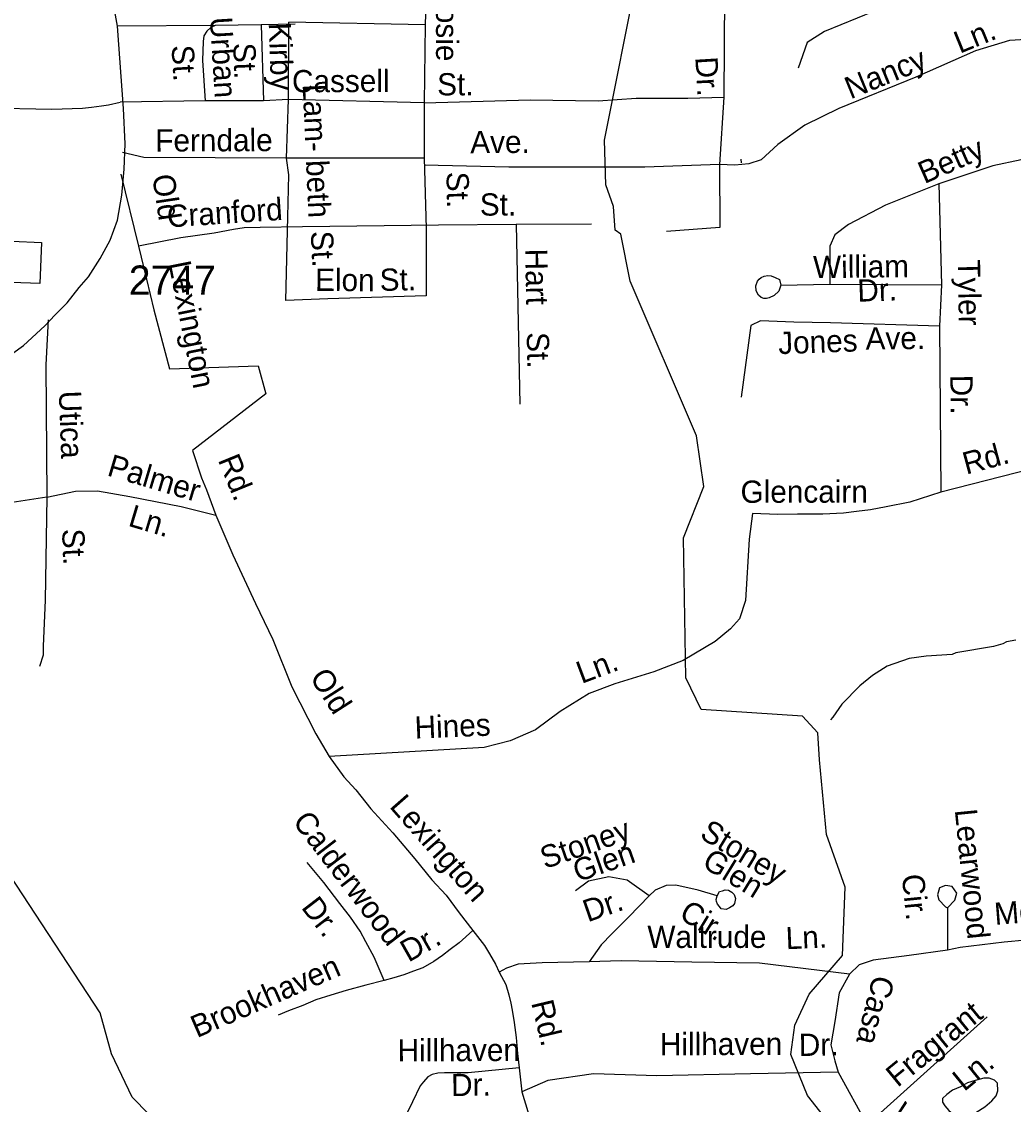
# Model space of a CAD drawing. Extents: x 1547597 to 1699558, y 810033 to 920809.
# Drawn here: x 1637363 to 1641598, y 836281 to 840902 of the extents above; entities that cross this region are included whole.
import ezdxf

# ---------------------------------------------------------------- set-up
doc = ezdxf.new("R2010")
doc.units = 0
for name, color, linetype in [('Exist Cultural Warehouse Building Footprint', 7, 'Continuous'), ('Exist Hydrographic Creek Single Shore', 7, 'Continuous'), ('Exist Hydrographic Misc Water Feature', 7, 'Continuous'), ('Exist Road Non-System Type 51', 7, 'Continuous'), ('Exist Road Non-System Type 51 Label', 7, 'Continuous'), ('Exist Road Secondary Type 51 Attributed', 7, 'Continuous'), ('Exist Road Secondary Type 51 Number Label', 7, 'Continuous')]:
    doc.layers.add(name, color=color, linetype=linetype)

msp = doc.modelspace()

# ---------------------------------------------------------------- linework, layer by layer
at = {"layer": 'Exist Cultural Warehouse Building Footprint'}
msp.add_lwpolyline([(1636854.5, 839960.6), (1637320.1, 839944.2), (1637320.9, 839964.6), (1637447, 839960.2), (1637440.9, 839784), (1637319.8, 839788.2), (1637321.6, 839837.9), (1636956.7, 839850.7), (1636952.1, 839719.5), (1636846.1, 839723.3)], close=True, dxfattribs=at)
at = {"layer": 'Exist Hydrographic Creek Single Shore'}
for points in [[(1640818, 836191.8), (1640719, 836318.5), (1640646.9, 836494), (1640665, 836618.4), (1640725, 836751.7), (1640868, 836916.2), (1640880, 837208.1), (1640800, 837433), (1640770, 837752), (1640763, 837867.1), (1640697, 837937.3), (1640264, 837965.8), (1640199, 838101.7), (1640189, 838699.3), (1640276, 838917.5), (1640244.9, 839134.8), (1639960.9, 839793.8), (1639922, 839994.8), (1639897, 840011.7), (1639890, 840113.7), (1639857, 840206.2), (1639850.9, 840396.7), (1639992.9, 841102.9), (1640023, 841502.8)], [(1639978, 832883.6), (1639649, 833221.8), (1639558.9, 833407.4), (1639497.9, 833822.3), (1639391.9, 834034.6), (1639128.9, 834387.8), (1638614, 835251.7), (1638408.9, 835538.2), (1638123, 836016.7), (1637835, 836311.4), (1637746, 836497.1), (1637697.9, 836672), (1637255, 837344.1), (1637166.9, 837644.6), (1636985.9, 837838.7)]]:
    msp.add_lwpolyline(points, dxfattribs=at)
at = {"layer": 'Exist Hydrographic Misc Water Feature'}
for points in [[(1641608.7, 838262.3), (1641568.8, 838254.7), (1641552.7, 838246.8), (1641512.7, 838235.1), (1641352.6, 838208.4), (1641336.6, 838200.5), (1641224.7, 838193.5), (1641152.7, 838184), (1641058.5, 838150.8), (1640996.3, 838111.3), (1640942.1, 838067.8), (1640865.6, 837988.5), (1640827.2, 837932.8), (1640816.9, 837922.8)], [(1641401.7, 836372), (1641371.5, 836355.6), (1641337.8, 836341.7), (1641313.5, 836323.1), (1641295.4, 836306.3), (1641295.6, 836289.8), (1641304.4, 836275), (1641321.4, 836254.5), (1641345.6, 836234.6), (1641366.4, 836217.3), (1641383.5, 836217.7), (1641406.4, 836230), (1641436.9, 836246.4), (1641476.1, 836270), (1641505.7, 836295.5), (1641523.7, 836317.9), (1641530.7, 836338.9), (1641530.4, 836371.7), (1641516.9, 836384.4), (1641493.9, 836393.1), (1641470.8, 836392), (1641435.1, 836382), (1641401.7, 836372)]]:
    msp.add_lwpolyline(points, dxfattribs=at)
at = {"layer": 'Exist Road Non-System Type 51'}
for p, q in [((1638188.8, 840885.7), (1637771.2, 840882.9)), ((1638384.8, 840887.9), (1638188.8, 840885.7)), ((1638530.7, 840890.8), (1638384.8, 840887.9)), ((1638384.8, 840887.9), (1638396, 840563.9)), ((1638146.1, 840564), (1637783.8, 840558.9)), ((1638396, 840563.9), (1638146.1, 840564)), ((1640434.2, 840315.2), (1640434.9, 840300.2)), ((1637786.5, 840251.9), (1637861.5, 839944.4)), ((1639143, 840033.7), (1638561.2, 840026.7)), ((1639474.9, 840036.9), (1639143, 840033.7)), ((1639796.7, 840038.2), (1639474.9, 840036.9)), ((1639474.9, 840036.9), (1639490.1, 839268.8)), ((1639487.8, 836437.3), (1639498.1, 836334))]:
    msp.add_line(p, q, dxfattribs=at)
for points in [[(1639108.4, 841109.5), (1639089.7, 841029.4), (1639085.5, 840888)], [(1641301.2, 841064.9), (1640999.8, 840945), (1640791.5, 840860), (1640717.5, 840813.4), (1640679.1, 840703.7)], [(1640364.7, 841017.6), (1640361.1, 840580.3)], [(1638501.6, 840570.4), (1638503.8, 840900.5)], [(1639085.5, 840888), (1638503.8, 840900.5)], [(1638188.8, 840885.7), (1638170.8, 840877.9), (1638152.7, 840862), (1638140.5, 840842), (1638138.2, 840818.1), (1638135.5, 840736.1), (1638146.1, 840564)], [(1639085.5, 840888), (1639081.3, 840555.4)], [(1641723.5, 840830.1), (1641581, 840821.9), (1641435.7, 840778), (1641180.8, 840665.5), (1640852, 840531.1), (1640706.7, 840459.8), (1640591.6, 840377.5), (1640520.3, 840311.7), (1640468.3, 840295.3), (1640408, 840289.8), (1640342.2, 840292.5)], [(1641723.5, 840830.1), (1641707.1, 840457.1), (1641709.8, 840366.6), (1641630.3, 840311.7), (1641509.7, 840287), (1641279.5, 840210.2)], [(1638501.6, 840570.4), (1638396, 840563.9)], [(1638494.2, 840319), (1638501.6, 840570.4)], [(1639081.3, 840555.4), (1638501.6, 840570.4)], [(1639081.3, 840555.4), (1639534.2, 840567.8), (1639825.1, 840563.7), (1639987.2, 840576.1), (1640207.4, 840576.1), (1640361.1, 840580.3)], [(1640361.1, 840580.3), (1640342.2, 840292.5)], [(1636551, 840532.3), (1636850.2, 840541.9), (1637215.4, 840534.9), (1637491.2, 840528.5), (1637622.7, 840532.7), (1637660.9, 840537), (1637703.3, 840543.3), (1637733, 840547.6), (1637783.8, 840558.9)], [(1639081.3, 840555.4), (1639081.4, 840319)], [(1638494.2, 840319), (1637884.4, 840322.7), (1637792.8, 840343.2)], [(1638499.6, 840068.9), (1638503.8, 840247.7), (1638494.2, 840319)], [(1639081.4, 840319), (1638494.2, 840319)], [(1640342.2, 840292.5), (1640024.5, 840280.9), (1639442.8, 840280.9), (1639081.3, 840289.2)], [(1639081.4, 840319), (1639089.7, 840019)], [(1640342.2, 840292.5), (1640344.5, 840023.1), (1640116, 840006.5)], [(1641279.5, 840210.2), (1641052, 840118.7), (1640893, 840036.5), (1640835.5, 839992.6), (1640813.5, 839943.2), (1640813.5, 839781.4)], [(1641279.5, 840210.2), (1641290.4, 839778.7)], [(1639089.7, 840019), (1639089.7, 839732), (1638670, 839719.6), (1638491.3, 839711.3), (1638499.6, 840068.9)], [(1638561.2, 840026.7), (1638381.2, 840024.1), (1638313.4, 840022.7), (1638267.2, 840015.2), (1638185, 839999.9), (1638042.8, 839979.3), (1637861.5, 839944.4)], [(1637861.5, 839944.4), (1637896.4, 839802.5), (1637926.6, 839672.3), (1637994, 839420.6), (1638372.2, 839432.6), (1638404.8, 839314), (1638091.6, 839071.7), (1638131.2, 838955.4), (1638151.6, 838903.8), (1638191.4, 838796.2)], [(1640604.2, 839777.2), (1640595.7, 839751.3), (1640575.6, 839733.7), (1640555.3, 839723.9), (1640543.3, 839720.2), (1640531.3, 839720.4), (1640521.3, 839724.6), (1640509.5, 839734.7), (1640499.9, 839752.9), (1640498.2, 839774.9), (1640504.6, 839794.8), (1640512.7, 839802.6), (1640520.7, 839810.5), (1640532.8, 839816.4), (1640548.9, 839818.1), (1640562.9, 839817.8), (1640580.7, 839809.7), (1640598.5, 839801.3), (1640604.2, 839777.2)], [(1640604.2, 839777.2), (1640813.5, 839781.4)], [(1640813.5, 839781.4), (1641290.4, 839778.7)], [(1641290.4, 839778.7), (1641282.2, 839603.1)], [(1637475.3, 839628.9), (1637465.3, 839438), (1637470.7, 838873.1)], [(1641282.2, 839603.1), (1640816.3, 839616.8), (1640660.1, 839619.6), (1640517.5, 839625.1), (1640476.4, 839605.9), (1640435.3, 839298.7)], [(1641282.2, 839603.1), (1641287.4, 838893.7)], [(1641834.6, 839272.8), (1641863.8, 839106.3), (1641861.5, 839088.4), (1641861.4, 839074.3), (1641855, 839058.5), (1641844.8, 839048.7), (1641822.8, 839039.1), (1641678, 838993.4), (1641287.4, 838893.7)], [(1637470.7, 838873.1), (1637265.5, 838841.7), (1637100.8, 838828.2)], [(1637470.7, 838873.1), (1637462.6, 838432.6), (1637454.6, 838236.3), (1637454.6, 838198.5), (1637438.4, 838149.8)], [(1637470.7, 838873.1), (1637592.3, 838897.5), (1637686.8, 838900.2), (1637824.5, 838875.8), (1638043.3, 838832.6), (1638191.4, 838796.2)], [(1641287.4, 838893.7), (1641156.1, 838851.8), (1641053.8, 838831.4), (1640987.7, 838818.4), (1640927.5, 838811.4), (1640871.6, 838804.3), (1640783.4, 838799.7), (1640675.6, 838799.5), (1640591.5, 838798.8), (1640483.7, 838802.6), (1640469.9, 838692.9), (1640453.9, 838431), (1640428, 838353.5), (1640389.9, 838310.1), (1640323.9, 838255.9), (1640187.9, 838175), (1640062.1, 838126.6), (1639895.6, 838075.6), (1639786.2, 838034.7), (1639661.8, 837957), (1639557.1, 837879.3), (1639448.4, 837832.7), (1639337.3, 837804.5), (1638675.1, 837765.1)], [(1638191.4, 838796.2), (1638263.7, 838626.1), (1638361.3, 838419.1), (1638435.7, 838265.6), (1638517, 838062.8), (1638619.3, 837862.7), (1638675.1, 837765.1)], [(1638675.1, 837765.1), (1638737.8, 837679), (1638789, 837623.2), (1638854.1, 837541.8), (1638947, 837439.4), (1639042.3, 837329.2), (1639114.4, 837238.5), (1639174.8, 837173.4), (1639230.6, 837098.9), (1639289.4, 837022.8)], [(1638910.2, 836809.7), (1638867.8, 836908.4), (1638832.9, 836974.9), (1638807.6, 837019.5), (1638767, 837079.5), (1638721.6, 837138.7), (1638653.2, 837227.9), (1638582.5, 837313)], [(1640043, 837170.6), (1639948, 837237.2), (1639870.1, 837252.4), (1639782.7, 837233.4), (1639727.6, 837191.6)], [(1640332.8, 837171.2), (1640251.9, 837195.4), (1640156.9, 837216.3), (1640115.1, 837214.4), (1640067.7, 837195.4), (1640043, 837170.6)], [(1640332.8, 837171.2), (1640343.2, 837189), (1640355.2, 837192.8), (1640367.3, 837196.7), (1640381.3, 837194.4), (1640395.1, 837186.1), (1640404.9, 837176.1), (1640410.6, 837160), (1640406.4, 837138.1), (1640400.2, 837128.2), (1640386, 837120.3), (1640371.8, 837112.6), (1640349.9, 837115), (1640342.1, 837125), (1640334.3, 837135.2), (1640330.5, 837147.2), (1640328.7, 837155.3), (1640332.8, 837171.2)], [(1641316.7, 837119.7), (1641347.1, 837152), (1641356.6, 837182.4), (1641335.7, 837210.9), (1641307.2, 837214.7), (1641282.5, 837205.2), (1641273, 837174.8), (1641278.7, 837153.9), (1641307.2, 837123.5), (1641316.7, 837119.7)], [(1640043, 837170.6), (1639955.6, 837081.3), (1639883.4, 837009), (1639837.8, 836961.5), (1639786.5, 836889.3)], [(1642415.6, 837178.3), (1642297.8, 837109.9), (1642174.3, 837047.1), (1642047, 837012.9), (1641898.8, 836997.7), (1641743, 836990.1), (1641557.9, 836973.3), (1641369.9, 836950.5), (1641316.7, 836939.1)], [(1641316.7, 837119.7), (1641316.7, 836939.1)], [(1639289.4, 837022.8), (1639230.7, 836970.6), (1639192.3, 836941.2), (1639159.7, 836915.6), (1639123.4, 836890.4), (1639076.4, 836863.7), (1639036.5, 836848.7), (1638994, 836833.8), (1638952.5, 836821), (1638910.2, 836809.7)], [(1639289.4, 837022.8), (1639339, 836959.4), (1639361, 836923.6), (1639385.8, 836879.5), (1639402.4, 836845.3)], [(1641316.7, 836939.1), (1641152.2, 836915.8), (1640998.3, 836896.8), (1640939.4, 836875.9), (1640897.6, 836836)], [(1639786.5, 836889.3), (1639584.8, 836885), (1639482.7, 836879.8), (1639432.5, 836862.5), (1639402.4, 836845.3)], [(1640897.6, 836836), (1640513.8, 836883.5), (1640225.1, 836887.3), (1639923, 836893), (1639786.5, 836889.3)], [(1639402.4, 836845.3), (1639429.9, 836792.9), (1639443.7, 836748.8), (1639451.9, 836712.9), (1639457.5, 836682.6), (1639465.7, 836630.2), (1639474, 836566.8), (1639479.5, 836497.9), (1639487.8, 836437.3)], [(1640897.6, 836836), (1640853.6, 836756.2), (1640834.6, 836634.5), (1640817.5, 836535.6), (1640834.6, 836466.5), (1640849.8, 836418.9)], [(1638910.2, 836809.7), (1638832, 836789), (1638747.7, 836766.3), (1638683.5, 836747.4), (1638619, 836726.3), (1638562.7, 836703.3), (1638502.4, 836680.3), (1638458.2, 836661)], [(1640973.3, 836193.2), (1641486.3, 836654.2)], [(1639487.8, 836437.3), (1639269.6, 836415.9), (1639167.8, 836415.6), (1639139.7, 836414), (1639115.6, 836408.5), (1639097.4, 836398.6), (1639079.1, 836377), (1639064.8, 836359.3), (1639031.8, 836291.7), (1639009, 836244.1), (1638992.5, 836210.5)], [(1640849.8, 836418.9), (1640474.6, 836411.8), (1640075.7, 836402.3), (1639804.9, 836411.8), (1639610.2, 836383.3), (1639498.1, 836334)], [(1640849.8, 836418.9), (1640973.3, 836193.2), (1641120.6, 835984), (1641115.8, 835789.2), (1641092.1, 835608.6), (1640992.3, 835551.5), (1640788.1, 835551.5), (1640483.2, 835498.9)], [(1639498.1, 836334), (1639540.1, 836198.6), (1639570.4, 836058), (1639603.5, 835965.3), (1639622.8, 835924), (1639647.6, 835882.6), (1639675.1, 835833), (1639733, 835747.6), (1639840.4, 835572.8), (1639875.2, 835506.3)]]:
    msp.add_lwpolyline(points, dxfattribs=at)
at = {"layer": 'Exist Road Secondary Type 51 Attributed'}
msp.add_lwpolyline([(1637279.3, 839455), (1637371, 839520.5), (1637461.5, 839603.2), (1637505.8, 839650.6), (1637557.5, 839702.3), (1637608.4, 839766.9), (1637648, 839812.5), (1637697.9, 839891.8), (1637741, 839969.3), (1637771.2, 840054.6), (1637789.7, 840161.4), (1637800, 840272.5), (1637805.2, 840380.2), (1637797.4, 840531.8), (1637771.2, 840882.9), (1637752.5, 840993)], dxfattribs=at)

# ---------------------------------------------------------------- texts
at = {"layer": 'Exist Road Non-System Type 51 Label'}
for s, rotation, p in [('Rosie', 269.9112, (1639132.6, 841057.3)), ('Urban', 273.4941, (1638166.3, 840919.5)), ('Kirby', 271.9846, (1638417.6, 840896.5)), ('Ln.', 22.1778, (1641368.7, 840764.8)), ('St.', 271.9846, (1638265.9, 840810.4)), ('St.', 273.4941, (1638002.4, 840799.7)), ('Nancy', 22.2454, (1640902, 840570)), ('Dr.', 273.4821, (1640239.1, 840749.9)), ('Cassell', 0.2015, (1638517.2, 840600.6)), ('St.', 0.2155, (1639137.1, 840587.2)), ('Lam- beth', 272.5263, (1638562.5, 840634.2)), ('Ferndale', 0.2132, (1637933.3, 840347.6)), ('Ave.', 0.352, (1639278.6, 840340.4)), ('Betty', 23.8206, (1641217.6, 840208.4)), ('Old', 278.604, (1637919.8, 840244)), ('St.', 270.8751, (1639176.8, 840261)), ('Cranford', 3.7473, (1637986.3, 840023.7)), ('St.', 0.2255, (1639319.3, 840074.1)), ('St.', 272.7185, (1638597, 840007)), ('Hart', 271.1344, (1639512.7, 839932.6)), ('Lexington', 281.2701, (1637989.4, 839871)), ('William', 0.6458, (1640742.9, 839807)), ('Tyler', 270.8037, (1641360.5, 839886.6)), ('Elon', 359.498, (1638615.4, 839753.3)), ('St.', 1.3353, (1638892.5, 839752.5)), ('Dr.', 2.0947, (1640933, 839706.4)), ('St.', 271.1344, (1639519.3, 839576.1)), ('Jones', 2.0742, (1640594.9, 839482.7)), ('Ave.', 0.595, (1640967.1, 839502.4)), ('Dr.', 270.8037, (1641328.1, 839394.3)), ('Utica', 272.0639, (1637521.3, 839325.2)), ('Rd.', 15.1096, (1641396.1, 838968.3)), ('Palmer', 343.4162, (1637723.1, 838966.1)), ('Rd.', 292.2303, (1638199.5, 839031.6)), ('Glencairn', 0.1115, (1640432.6, 838848.2)), ('Ln.', 343.4162, (1637813.2, 838751.2)), ('St.', 272.0639, (1637535.1, 838736.4)), ('Ln.', 20.4483, (1639753.5, 838075.1)), ('Old', 302.7089, (1638590.5, 838103.7)), ('Hines', 2.3202, (1639042.4, 837841.8)), ('Lexington', 311.3164, (1638929.9, 837550.8)), ('Calderwood', 307.4807, (1638516.6, 837487)), ('Learwood', 275.7063, (1641347.3, 837537.4)), ('Stoney', 19.2026, (1639597.2, 837284.6)), ('Stoney', 328.6234, (1640253.4, 837420.7)), ('Glen', 19.2026, (1639737, 837228.4)), ('Glen', 328.6234, (1640262.9, 837297.5)), ('Cir.', 275.7063, (1641121, 837259.3)), ('Dr.', 307.5187, (1638553.6, 837120.7)), ('Dr.', 19.2026, (1639779.9, 837057.5)), ('Morning', 4.5481, (1641519.6, 837046.2)), ('Cir.', 328.6234, (1640164.9, 837077.4)), ('Dr.', 29.5817, (1639014.7, 836885.3)), ('Waltrude', 0.0209, (1640034.6, 836948.4)), ('Ln.', 2.4187, (1640627.2, 836942.7)), ('Brookhaven', 23.5966, (1638111.1, 836563.1)), ('Casa', 255.5862, (1640999.9, 836837.1)), ('Rd.', 283.4413, (1639538.1, 836714.6)), ('Fragrant', 39.2585, (1641103.1, 836350.5)), ('Hillhaven', 0.2406, (1638968.2, 836463.9)), ('Hillhaven', 0.2406, (1640088.3, 836490)), ('Dr.', 0.912, (1640682.1, 836487)), ('Ln.', 39.2585, (1641387.4, 836333)), ('Dr.', 0.912, (1639197.2, 836315.7)), ('Vista', 306.7648, (1641059.8, 836240.2))]:
    msp.add_text(s, height=95, rotation=rotation, dxfattribs=at).set_placement(p)
at = {"layer": 'Exist Road Secondary Type 51 Number Label'}
msp.add_text('2747', height=125, dxfattribs=at).set_placement((1637820.1, 839736.3))

doc.saveas('drawing.dxf')
